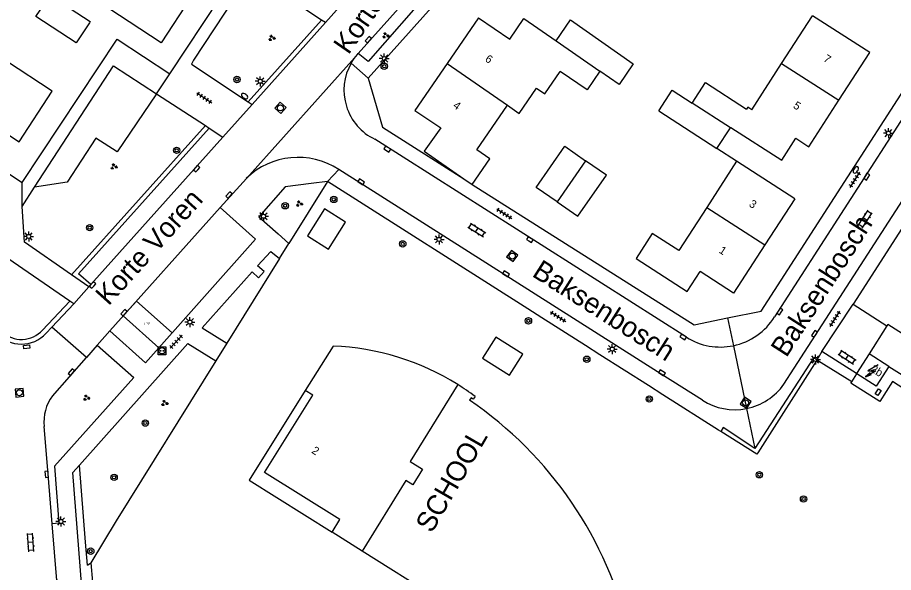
# Model space of a CAD drawing. Extents: x 136000 to 141014, y 402000 to 403500.
# Drawn here: x 138520.3 to 138629.8, y 402723.6 to 402793 of the extents above; entities that cross this region are included whole.
import ezdxf

# ---------------------------------------------------------------- set-up
doc = ezdxf.new("R2010")
doc.units = 0
for name, color, linetype in [('bp-grn-parkeervak', 7, 'Continuous'), ('gg-afsc-hekwerk', 7, 'Continuous'), ('gg-afsc-muur', 7, 'Continuous'), ('gg-anno-huisnummerreeks BGT', 7, 'Continuous'), ('gg-anno-openbare ruimte label', 7, 'Continuous'), ('gg-bbg-bijgebouw', 7, 'Continuous'), ('gg-bbg-gedigitaliseerde bebouwing', 7, 'Continuous'), ('gg-bbg-gedigitaliseerde bijgebouw', 7, 'Continuous'), ('gg-bbg-hoofdgebouw', 7, 'Continuous'), ('gg-bbg-luifel en loopbrug', 7, 'Continuous'), ('gg-bbg-tussenscheiding', 7, 'Continuous'), ('gg-knt-verharding', 7, 'Continuous'), ('gg-knt-verharding nz', 7, 'Continuous'), ('gt-anno-overige text', 7, 'Continuous'), ('gt-grn-groengrens', 7, 'Continuous'), ('gt-grn-weggrens', 7, 'Continuous'), ('gt-symb-boom', 7, 'Continuous'), ('gt-symb-brandkraan', 7, 'Continuous'), ('gt-symb-groenvak', 7, 'Continuous'), ('gt-symb-klinker verharding', 7, 'Continuous'), ('gt-symb-kolk', 7, 'Continuous'), ('gt-symb-kolk center center', 7, 'Continuous'), ('gt-symb-laadpunt elektrisch vervoer', 7, 'Continuous'), ('gt-symb-lichtmast', 7, 'Continuous'), ('gt-symb-rioolschacht', 7, 'Continuous'), ('gt-symb-tegel verharding', 7, 'Continuous'), ('gt-symb-trafo symbool', 7, 'Continuous'), ('kenmerkpunt laadpunt parkeerplaats', 7, 'Continuous')]:
    doc.layers.add(name, color=color, linetype=linetype)

# ---------------------------------------------------------------- blocks, each defined once
blk = doc.blocks.new('gt0-BOOM')
at = {"layer": 'gt-symb-boom'}
for radius in [0.4, 0.2]:
    blk.add_circle((0, 0), radius, dxfattribs=at)
blk = doc.blocks.new('gt0-GRVAK')
at = {"layer": 'gt-symb-groenvak'}
for p, q in [((-0.11, 0.19), (-0.23, 0.24)), ((-0.18, 0.15), (0.09, 0.15)), ((-0.09, 0.21), (-0.16, 0.32)), ((-0.05, 0.21), (-0.05, 0.39)), ((0, 0.21), (0.06, 0.32)), ((0.02, 0.19), (0.13, 0.24)), ((0.26, -0.05), (0.2, 0.06)), ((0.31, -0.05), (0.31, 0.13)), ((0.35, -0.05), (0.41, 0.06)), ((-0.24, -0.23), (-0.36, -0.18)), ((-0.32, -0.26), (-0.05, -0.26)), ((-0.23, -0.21), (-0.29, -0.1)), ((-0.18, -0.2), (-0.18, -0.02)), ((-0.14, -0.21), (-0.07, -0.1)), ((-0.12, -0.23), (0, -0.18)), ((0.24, -0.07), (0.12, -0.02)), ((0.17, -0.11), (0.44, -0.11)), ((0.37, -0.07), (0.49, -0.02))]:
    blk.add_line(p, q, dxfattribs=at)
blk = doc.blocks.new('gt0-KOLK')
at = {"layer": 'gt-symb-kolk'}
blk.add_lwpolyline([(0, 0), (0.38, 0), (0.38, 0.4), (-0.37, 0.4), (-0.37, 0), (0, 0)], dxfattribs=at)
blk = doc.blocks.new('gt0-LEV')
at = {"layer": 'gt-symb-laadpunt elektrisch vervoer'}
blk.add_lwpolyline([(-0.49, 0.5), (0.49, 0.5), (0.49, -0.5), (-0.49, -0.5)], close=True, dxfattribs=at)
for centre, radius in [((0, 0), 0.393), ((-0.19, 0), 0.0566), ((0.19, 0), 0.0566)]:
    blk.add_circle(centre, radius, dxfattribs=at)
blk = doc.blocks.new('gt0-TEG1')
at = {"layer": 'gt-symb-tegel verharding'}
for p, q in [((-1.12, 0), (1.12, 0)), ((-0.9, -0.25), (-0.9, 0.25)), ((-0.45, -0.25), (-0.45, 0.25)), ((0, -0.25), (0, 0.25)), ((0.45, -0.25), (0.45, 0.25)), ((0.9, -0.25), (0.9, 0.25))]:
    blk.add_line(p, q, dxfattribs=at)
blk = doc.blocks.new('gt0-LMAST')
at = {"layer": 'gt-symb-lichtmast'}
for p, q in [((-0.18, 0.17), (-0.45, 0.44)), ((0, 0.25), (0, 0.62)), ((0.17, 0.17), (0.44, 0.44)), ((-0.25, 0), (-0.63, 0)), ((-0.18, -0.18), (-0.45, -0.45)), ((0, -0.25), (0, -0.63)), ((0.44, -0.45), (0.17, -0.18)), ((0.25, 0), (0.62, 0))]:
    blk.add_line(p, q, dxfattribs=at)
blk.add_circle((0, 0), 0.25, dxfattribs=at)
blk = doc.blocks.new('gt0-KL1')
at = {"layer": 'gt-symb-klinker verharding'}
for p, q in [((-1.15, 0.3), (1.15, 0.3)), ((-1, -0.3), (-1, 0.3)), ((-0.5, 0.3), (-0.5, 0.45)), ((0, -0.3), (0, 0.3)), ((0.5, 0.3), (0.5, 0.45)), ((1, -0.3), (1, 0.3)), ((-1.15, -0.3), (1.15, -0.3)), ((-0.5, -0.45), (-0.5, -0.3)), ((0.5, -0.45), (0.5, -0.3))]:
    blk.add_line(p, q, dxfattribs=at)
blk = doc.blocks.new('gt0-RS')
at = {"layer": 'gt-symb-rioolschacht'}
blk.add_lwpolyline([(-0.5, -0.5), (0.5, -0.5), (0.5, 0.5), (-0.5, 0.5)], close=True, dxfattribs=at)
blk.add_circle((0, 0), 0.375, dxfattribs=at)
blk = doc.blocks.new('gt0-KOLKCC')
at = {"layer": 'gt-symb-kolk center center'}
blk.add_lwpolyline([(-0.37, 0.2), (0.38, 0.2), (0.38, -0.2), (-0.37, -0.2)], close=True, dxfattribs=at)
blk = doc.blocks.new('gt0-HSP')
at = {"layer": 'gt-symb-trafo symbool'}
for points in [[(0.77, 0.75), (-0.53, 0), (0.47, 0), (-0.83, -0.75)], [(-0.22, -0.24), (-0.83, -0.75), (-0.08, -0.48)]]:
    blk.add_lwpolyline(points, dxfattribs=at)
blk = doc.blocks.new('gt0-BR')
at = {"layer": 'gt-symb-brandkraan'}
for centre, radius, start, end in [((-0.24, 0), 0.206, 107.5669, 252.4331), ((0.6, -2.66), 3, 106.892, 107.5669), ((0, -0.69), 0.938, 73.108, 106.892), ((-0.6, -2.66), 3, 72.4331, 73.108), ((0.24, 0), 0.206, 287.567, 72.4331), ((0.6, 2.66), 3, 252.4331, 253.108), ((0, 0.69), 0.938, 253.108, 286.8921), ((-0.6, 2.66), 3, 286.8921, 287.567)]:
    blk.add_arc(centre, radius, start, end, dxfattribs=at)

msp = doc.modelspace()

# ---------------------------------------------------------------- linework, layer by layer
at = {"layer": 'bp-grn-parkeervak'}
msp.add_lwpolyline([(138537.99, 402751.71), (138533.53, 402755.69), (138535.19, 402757.55), (138539.65, 402753.57), (138537.99, 402751.71)], dxfattribs=at)
at = {"layer": 'gg-afsc-hekwerk'}
for p, q in [((138559.06, 402772.48), (138554.24, 402764.75)), ((138584.07, 402756.58), (138559.06, 402772.48)), ((138553.07, 402762.87), (138554.24, 402764.75)), ((138553.07, 402762.87), (138546.48, 402752.28)), ((138585.82, 402755.46), (138584.07, 402756.58)), ((138591.28, 402751.99), (138585.82, 402755.46)), ((138546.48, 402752.28), (138545.09, 402750.06)), ((138593.08, 402750.84), (138591.28, 402751.99)), ((138599.14, 402746.99), (138593.08, 402750.84)), ((138620.19, 402750.17), (138612.8, 402738.59)), ((138624.54, 402747.47), (138620.19, 402750.17)), ((138624.54, 402747.47), (138625.16, 402748.45)), ((138600.95, 402745.84), (138599.14, 402746.99)), ((138607.91, 402741.41), (138600.95, 402745.84)), ((138608.19, 402741.24), (138607.91, 402741.41))]:
    msp.add_line(p, q, dxfattribs=at)
for points in [[(138545.09, 402750.06), (138532.66, 402730.09), (138529.5, 402724.82)], [(138640.77, 402740.3), (138629.61, 402747.48), (138628.03, 402744.98), (138624.42, 402747.28), (138624.54, 402747.47)], [(138612.8, 402738.59), (138612.69, 402738.42), (138608.19, 402741.24)], [(138529.5, 402724.82), (138529.91, 402720.02), (138530.36, 402717.64), (138530.4, 402717.52)]]:
    msp.add_lwpolyline(points, dxfattribs=at)
at = {"layer": 'gg-afsc-muur'}
for p, q in [((138610.15, 402775.02), (138607.7, 402776.62)), ((138632.52, 402769.34), (138624.73, 402757.14)), ((138624.73, 402757.14), (138628.93, 402754.46))]:
    msp.add_line(p, q, dxfattribs=at)
at = {"layer": 'gg-bbg-bijgebouw'}
for p, q in [((138607.7, 402776.62), (138609.41, 402779.19)), ((138609.41, 402779.19), (138609.45, 402779.25)), ((138628.93, 402754.46), (138626.7, 402750.97)), ((138629.17, 402749.38), (138635.06, 402745.6))]:
    msp.add_line(p, q, dxfattribs=at)
for points in [[(138522.63, 402793.1), (138524.4, 402795.78), (138529.43, 402792.47), (138529.32, 402792.3), (138527.64, 402789.8), (138522.63, 402793.1)], [(138587.74, 402769.93), (138585.13, 402771.72), (138588.68, 402776.88), (138591.3, 402775.08)], [(138587.74, 402769.93), (138590.34, 402768.14), (138593.92, 402773.28), (138591.3, 402775.08)], [(138635.06, 402745.6), (138637.41, 402749.29), (138629.03, 402754.62), (138628.93, 402754.46)]]:
    msp.add_lwpolyline(points, dxfattribs=at)
at = {"layer": 'gg-bbg-gedigitaliseerde bebouwing'}
for p, q in [((138615.78, 402787.22), (138619.64, 402793.2)), ((138589.39, 402792.67), (138597.25, 402787.18)), ((138612.05, 402781.43), (138615.78, 402787.22)), ((138577.69, 402776.45), (138581.52, 402782.01))]:
    msp.add_line(p, q, dxfattribs=at)
for points in [[(138538.28, 402789.81), (138529.06, 402795.9), (138532.78, 402801.59), (138535.03, 402800.11)], [(138597.25, 402787.18), (138595.48, 402784.6), (138593.06, 402786.26)], [(138585.17, 402784.14), (138586.21, 402783.43), (138588.13, 402786.23)], [(138593.06, 402786.26), (138591.47, 402783.94), (138588.13, 402786.23)], [(138604.6, 402782.29), (138606.25, 402784.84), (138611.39, 402781.53)], [(138581.52, 402782.01), (138583, 402780.99), (138585.17, 402784.14)], [(138612.05, 402781.43), (138611.54, 402781.76), (138611.39, 402781.53)], [(138577.12, 402772.11), (138579.34, 402775.3), (138577.69, 402776.45)]]:
    msp.add_lwpolyline(points, dxfattribs=at)
at = {"layer": 'gg-bbg-gedigitaliseerde bijgebouw'}
msp.add_line((138600.44, 402781.3), (138607.7, 402776.62), dxfattribs=at)
msp.add_lwpolyline([(138600.44, 402781.3), (138602.12, 402783.9), (138604.6, 402782.29)], dxfattribs=at)
at = {"layer": 'gg-bbg-hoofdgebouw'}
for p, q in [((138542.02, 402795.55), (138538.28, 402789.81)), ((138577.93, 402792.92), (138574.01, 402787.22)), ((138587.6, 402790.07), (138589.39, 402792.67)), ((138619.19, 402776.82), (138622.94, 402782.64)), ((138609.45, 402779.25), (138615.8, 402775.14)), ((138610.15, 402775.02), (138606.42, 402769.25)), ((138617.41, 402770.31), (138610.15, 402775.02)), ((138576.09, 402772.83), (138577.12, 402772.11)), ((138617.41, 402770.31), (138613.68, 402764.56)), ((138559.75, 402751.91), (138556.28, 402746.36)), ((138626.7, 402750.97), (138625.11, 402748.48)), ((138625.16, 402748.45), (138625.11, 402748.48)), ((138563.4, 402726.29), (138559.62, 402728.67))]:
    msp.add_line(p, q, dxfattribs=at)
for points in [[(138622.94, 402782.64), (138626.78, 402788.59), (138619.64, 402793.2)], [(138577.93, 402792.92), (138581.81, 402790.25), (138583.58, 402792.83), (138587.6, 402790.07)], [(138514.8, 402781.23), (138520.56, 402777.45), (138524.66, 402783.75), (138518.94, 402787.54)], [(138574.01, 402787.22), (138569.97, 402781.36), (138573.19, 402779.17), (138571.13, 402776.29), (138576.09, 402772.83)], [(138615.8, 402775.14), (138617.56, 402777.88), (138619.19, 402776.82)], [(138606.42, 402769.25), (138602.94, 402763.88), (138599.61, 402765.99), (138597.63, 402762.85), (138603.98, 402758.72), (138605.62, 402761.24)], [(138613.68, 402764.56), (138609.78, 402758.53), (138605.62, 402761.24)], [(138629.17, 402749.38), (138627.59, 402746.9), (138625.16, 402748.45)], [(138559.62, 402728.67), (138560.58, 402730.25), (138551.18, 402736.13), (138557.21, 402745.78), (138556.28, 402746.36)], [(138577.49, 402745.63), (138577.23, 402745.29), (138577, 402745.45), (138576.8, 402745.17)], [(138572.07, 402719.49), (138572.67, 402720.46), (138563.4, 402726.29)]]:
    msp.add_lwpolyline(points, dxfattribs=at)
for centre, radius, start, end in [((138558.49, 402720.17), 31.77, 58.0034, 87.7265), ((138558.58, 402720.31), 31.6, 53.2558, 58.0214), ((138549.3, 402704.93), 48.73, 12.9793, 55.6555)]:
    msp.add_arc(centre, radius, start, end, dxfattribs=at)
at = {"layer": 'gg-bbg-luifel en loopbrug'}
for points in [[(138559.19, 402764.04), (138561.31, 402767.41), (138558.68, 402769.06), (138556.56, 402765.7), (138559.19, 402764.04)], [(138583.45, 402750.92), (138580.1, 402753.05), (138578.43, 402750.42), (138581.77, 402748.29), (138583.45, 402750.92)], [(138556.28, 402746.36), (138549.27, 402735.15), (138559.62, 402728.67)]]:
    msp.add_lwpolyline(points, dxfattribs=at)
at = {"layer": 'gg-bbg-tussenscheiding'}
for p, q in [((138587.6, 402790.07), (138593.06, 402786.26)), ((138574.01, 402787.22), (138581.52, 402782.01)), ((138615.78, 402787.22), (138622.94, 402782.64)), ((138609.41, 402779.19), (138604.6, 402782.29)), ((138591.3, 402775.08), (138587.74, 402769.93)), ((138606.42, 402769.25), (138613.68, 402764.56)), ((138629.17, 402749.38), (138626.7, 402750.97))]:
    msp.add_line(p, q, dxfattribs=at)
msp.add_lwpolyline([(138575.32, 402747.11), (138569.38, 402737.5), (138570.91, 402736.55), (138569.71, 402734.6), (138568.85, 402735.12), (138563.4, 402726.29)], dxfattribs=at)
at = {"layer": 'gg-knt-verharding'}
for p, q in [((138649.68, 402809.6), (138614.9, 402755.59)), ((138539.38, 402785.95), (138548.19, 402799.34)), ((138549.45, 402798.51), (138542.32, 402787.65)), ((138558.3, 402792.66), (138549.45, 402798.51)), ((138562.78, 402796.8), (138558.79, 402792.34)), ((138490.06, 402792.67), (138520.93, 402772.34)), ((138558.79, 402792.34), (138549.64, 402782.12)), ((138558.79, 402792.34), (138558.3, 402792.66)), ((138562.79, 402788.37), (138562.88, 402788.48)), ((138522.47, 402771.77), (138532.33, 402786.95)), ((138532.33, 402786.95), (138537.69, 402783.45)), ((138564.12, 402785.4), (138565.91, 402779.28)), ((138537.69, 402783.45), (138543.8, 402779.46)), ((138549.15, 402782.45), (138549.64, 402782.12)), ((138549.64, 402782.12), (138545.98, 402778.04)), ((138543.8, 402779.46), (138544.29, 402779.14)), ((138544.29, 402779.14), (138545.98, 402778.04)), ((138565.91, 402779.28), (138576.09, 402772.83)), ((138545.98, 402778.04), (138529.49, 402759.62)), ((138603.89, 402753.02), (138564.97, 402777.76)), ((138600.72, 402748.41), (138560.46, 402773.98)), ((138545.64, 402769.23), (138548.92, 402772.87)), ((138559.06, 402772.48), (138557.01, 402772.22)), ((138520.91, 402769.36), (138522.47, 402771.77)), ((138617.35, 402749.14), (138631.32, 402770.81)), ((138552.91, 402765.93), (138554.24, 402764.75)), ((138529.24, 402759.34), (138527.09, 402760.84)), ((138527.36, 402757.21), (138529.24, 402759.34)), ((138529.49, 402759.62), (138529.24, 402759.34)), ((138524.61, 402754.28), (138527.36, 402757.21)), ((138527.36, 402757.21), (138526.87, 402757.55)), ((138620.79, 402751.26), (138624.73, 402757.14)), ((138524.61, 402754.28), (138523.9, 402753.52)), ((138528.94, 402750.49), (138524.61, 402754.28)), ((138531.86, 402753.81), (138530.3, 402752.04)), ((138530.3, 402752.04), (138528.94, 402750.49)), ((138625.11, 402748.48), (138620.79, 402751.26)), ((138524.72, 402745.68), (138528.94, 402750.49)), ((138605.88, 402745.14), (138600.72, 402748.41)), ((138616.06, 402747.15), (138617.35, 402749.14))]:
    msp.add_line(p, q, dxfattribs=at)
for points in [[(138597.97, 402831.04), (138574.93, 402797.47), (138564.12, 402785.4)], [(138609.02, 402755.43), (138613.21, 402756.3), (138641.9, 402800.81)], [(138562.88, 402788.48), (138568.64, 402794.89), (138570.79, 402797.62)], [(138570.79, 402797.62), (138572.16, 402796.7), (138564.14, 402787.48), (138562.88, 402788.48)], [(138520.93, 402772.34), (138532.79, 402790.27), (138539.38, 402785.95)], [(138562.01, 402787.29), (138562.37, 402787.85), (138562.79, 402788.37)], [(138542.32, 402787.65), (138542.06, 402787.16), (138549.15, 402782.45)], [(138529.49, 402759.62), (138527.97, 402760.94), (138544.29, 402779.14)], [(138557.01, 402772.22), (138553.78, 402771.8), (138550.49, 402768.08), (138552.91, 402765.93)], [(138577.12, 402772.11), (138604.84, 402754.57), (138609.02, 402755.43)], [(138526.87, 402757.55), (138518.46, 402763.34), (138518, 402770.24)], [(138527.09, 402760.84), (138521.22, 402764.91), (138520.91, 402769.36)], [(138545.64, 402769.23), (138550.07, 402765.26), (138536.33, 402749.84), (138531.86, 402753.81)], [(138551.14, 402761.23), (138550.33, 402761.93), (138551.96, 402763.74), (138553.07, 402762.87)], [(138549.64, 402761.18), (138543.41, 402754.2), (138546.48, 402752.28)], [(138549.64, 402761.18), (138550.45, 402760.44), (138551.14, 402761.23)], [(138530.3, 402752.04), (138534.86, 402748.01), (138524.95, 402736.92), (138525.49, 402729.79), (138524.67, 402729.71)], [(138528.07, 402737.04), (138541.61, 402752.23), (138545.09, 402750.06)], [(138620.19, 402750.17), (138619.79, 402750.51), (138612.43, 402739.12)], [(138524.67, 402729.71), (138524.18, 402735.9), (138523.68, 402741.88)], [(138612.43, 402739.12), (138608.49, 402741.73), (138608.19, 402741.24)], [(138528.68, 402719.72), (138528.37, 402721.76), (138527.24, 402736.11), (138528.07, 402737.04)], [(138525.37, 402722.64), (138525.26, 402722.62), (138524.67, 402729.71)]]:
    msp.add_lwpolyline(points, dxfattribs=at)
for centre, radius, start, end in [((138567.9, 402783.89), 6.79, 149.9827, 244.4794), ((138555.38, 402766.18), 9.31, 56.9214, 134.022), ((138608.12, 402759.76), 7.96, 281.8006, 328.3862), ((138520.83, 402756.31), 4.15, 221.8989, 317.6356), ((138608.12, 402759.76), 7.96, 237.904, 281.7844), ((138609.92, 402751.49), 7.52, 281.2801, 324.7659), ((138528.76, 402742.53), 5.13, 141.9874, 187.286), ((138609.92, 402751.49), 7.52, 237.5468, 281.273)]:
    msp.add_arc(centre, radius, start, end, dxfattribs=at)
at = {"layer": 'gg-knt-verharding nz'}
msp.add_line((138531.86, 402753.81), (138545.64, 402769.23), dxfattribs=at)
at = {"layer": 'gt-grn-groengrens'}
for p, q in [((138558.3, 402792.66), (138549.15, 402782.45)), ((138527.09, 402760.84), (138543.8, 402779.46)), ((138526.87, 402757.55), (138523.46, 402753.91)), ((138528.83, 402727.42), (138528.07, 402737.04)), ((138529.06, 402724.54), (138528.83, 402727.42)), ((138529.06, 402724.54), (138529.5, 402724.82))]:
    msp.add_line(p, q, dxfattribs=at)
msp.add_lwpolyline([(138537.69, 402783.45), (138532.77, 402776.21), (138530.11, 402777.88), (138526.52, 402772.4), (138522.47, 402771.77)], dxfattribs=at)
msp.add_arc((138520.83, 402756.31), 3.56, 226.4906, 317.6299, dxfattribs=at)
at = {"layer": 'gt-grn-weggrens'}
for p, q in [((138548.92, 402772.87), (138562.79, 402788.37)), ((138562.01, 402787.29), (138564.12, 402785.4)), ((138537.69, 402783.45), (138539.38, 402785.95)), ((138559.06, 402772.48), (138560.46, 402773.98)), ((138520.91, 402769.36), (138520.93, 402772.34)), ((138609.02, 402755.43), (138609.75, 402751.97)), ((138609.75, 402751.97), (138611.39, 402744.11)), ((138620.79, 402751.26), (138620.19, 402750.17)), ((138611.39, 402744.11), (138612.43, 402739.12))]:
    msp.add_line(p, q, dxfattribs=at)

# ---------------------------------------------------------------- block references
at = {"layer": 'gt-symb-boom'}
for p in [(138566.14, 402786.89), (138547.75, 402785.23), (138540.21, 402776.38), (138559.84, 402770.24), (138553.77, 402769.45), (138529.35, 402766.71), (138568.45, 402764.69), (138584.15, 402755.07), (138591.44, 402750.27), (138599.25, 402745.3), (138536.3, 402742.3), (138532.4, 402735.52), (138613, 402735.84), (138618.52, 402732.81), (138529.48, 402726.29)]:
    msp.add_blockref('gt0-BOOM', p, dxfattribs=at)
at = {"layer": 'gt-symb-brandkraan'}
for p, rotation in [((138548.7, 402783.15), 146.7071514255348), ((138625.05, 402773.93), 57.199399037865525)]:
    msp.add_blockref('gt0-BR', p, dxfattribs=dict(at, rotation=rotation))
at = {"layer": 'gt-symb-groenvak'}
for p in [(138566.31, 402790.73), (138552.09, 402790.41), (138532.37, 402774.35), (138555.53, 402769.7), (138528.94, 402745.45), (138538.7, 402744.79)]:
    msp.add_blockref('gt0-GRVAK', p, dxfattribs=at)
at = {"layer": 'gt-symb-klinker verharding'}
for p, rotation in [((138626.22, 402767.78), 57.19939903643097), ((138577.71, 402766.42), -32.418449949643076), ((138623.97, 402750.52), -32.95900987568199), ((138521.98, 402727.38), 94.30201112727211)]:
    msp.add_blockref('gt0-KL1', p, dxfattribs=dict(at, rotation=rotation))
at = {"layer": 'gt-symb-kolk'}
for p, rotation in [((138564.29, 402790.05), 48.16185074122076), ((138566.41, 402776.37), -32.418449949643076), ((138542.86, 402773.96), 48.16185074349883), ((138626.57, 402772.98), 57.199399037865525), ((138563.15, 402772.27), -32.418449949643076), ((138546.91, 402770.65), 47.83811877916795), ((138584.22, 402765.05), -32.418449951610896), ((138581.24, 402760.78), -32.41844995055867), ((138529.85, 402759.41), 48.16185074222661), ((138533.79, 402755.95), 47.91906958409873), ((138615.73, 402756.14), 57.199399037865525), ((138620.06, 402753.34), 57.199399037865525), ((138603.37, 402752.89), -32.418449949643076), ((138527.22, 402748.52), 48.690081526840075), ((138600.72, 402748.41), -32.418449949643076), ((138524.18, 402735.9), 94.47340645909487)]:
    msp.add_blockref('gt0-KOLK', p, dxfattribs=dict(at, rotation=rotation))
at = {"layer": 'gt-symb-kolk center center'}
for p, rotation in [((138521.49, 402751.83), -172.76127349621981), ((138627.82, 402746.16), 56.62779761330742)]:
    msp.add_blockref('gt0-KOLKCC', p, dxfattribs=dict(at, rotation=rotation))
at = {"layer": 'gt-symb-laadpunt elektrisch vervoer'}
msp.add_blockref('gt0-LEV', (138538.38, 402751.33), dxfattribs=at)
at = {"layer": 'gt-symb-lichtmast'}
for p in [(138566.14, 402787.85), (138550.65, 402785), (138629.12, 402778.53), (138551.06, 402768.14), (138521.73, 402765.62), (138572.99, 402765.25), (138541.86, 402754.92), (138594.62, 402751.55), (138620, 402750.25), (138525.76, 402730)]:
    msp.add_blockref('gt0-LMAST', p, dxfattribs=at)
at = {"layer": 'gt-symb-rioolschacht'}
for p, rotation in [((138553.17, 402781.68), 48.16185074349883), ((138582.13, 402763.17), 54.195894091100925), ((138520.58, 402746.09), 95.68208494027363), ((138611.28, 402744.83), 147.58155005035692)]:
    msp.add_blockref('gt0-RS', p, dxfattribs=dict(at, rotation=rotation))
at = {"layer": 'gt-symb-tegel verharding'}
for p, rotation in [((138543.68, 402782.94), -33.57881372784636), ((138624.93, 402772.69), 57.199399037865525), ((138581.14, 402768.46), -32.41844995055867), ((138587.86, 402755.58), -32.418449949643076), ((138622.44, 402755.32), 57.199399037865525), ((138540.16, 402752.47), -132.24284336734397)]:
    msp.add_blockref('gt0-TEG1', p, dxfattribs=dict(at, rotation=rotation))
at = {"layer": 'gt-symb-trafo symbool'}
msp.add_blockref('gt0-HSP', (138627.07, 402748.83), dxfattribs=at)

# ---------------------------------------------------------------- texts
at = {"layer": 'gg-anno-huisnummerreeks BGT'}
for s, rotation, p in [('6', 325.5, (138578.65, 402787.59)), ('7', 327.2, (138620.91, 402787.59)), ('4', 325.5, (138574.65, 402781.78)), ('5', 327.2, (138617.14, 402781.74)), ('3', 327, (138611.62, 402769.45)), ('1', 327, (138607.87, 402763.65)), ('2b', 327.4, (138626.78, 402748.83)), ('2', 328, (138556.99, 402738.62))]:
    msp.add_text(s, height=1, rotation=rotation, dxfattribs=at).set_placement(p)
at = {"layer": 'gg-anno-openbare ruimte label'}
for s, rotation, p in [('Korte Voren', 55.3, (138561.68, 402788.23)), ('Korte Voren', 48, (138531.71, 402756.86)), ('Baksenbosch', 57.2, (138616.37, 402750.39)), ('Baksenbosch', 327.5, (138584.48, 402760.72))]:
    msp.add_text(s, height=2.5, rotation=rotation, dxfattribs=at).set_placement(p)
at = {"layer": 'gt-anno-overige text'}
msp.add_text('SCHOOL', height=2.5, rotation=60.0009, dxfattribs=at).set_placement((138572.08, 402728.44))
at = {"layer": 'kenmerkpunt laadpunt parkeerplaats'}
msp.add_text('LPP', height=0.3, dxfattribs=at).set_placement((138536.14, 402754.54))

doc.saveas('drawing.dxf')
